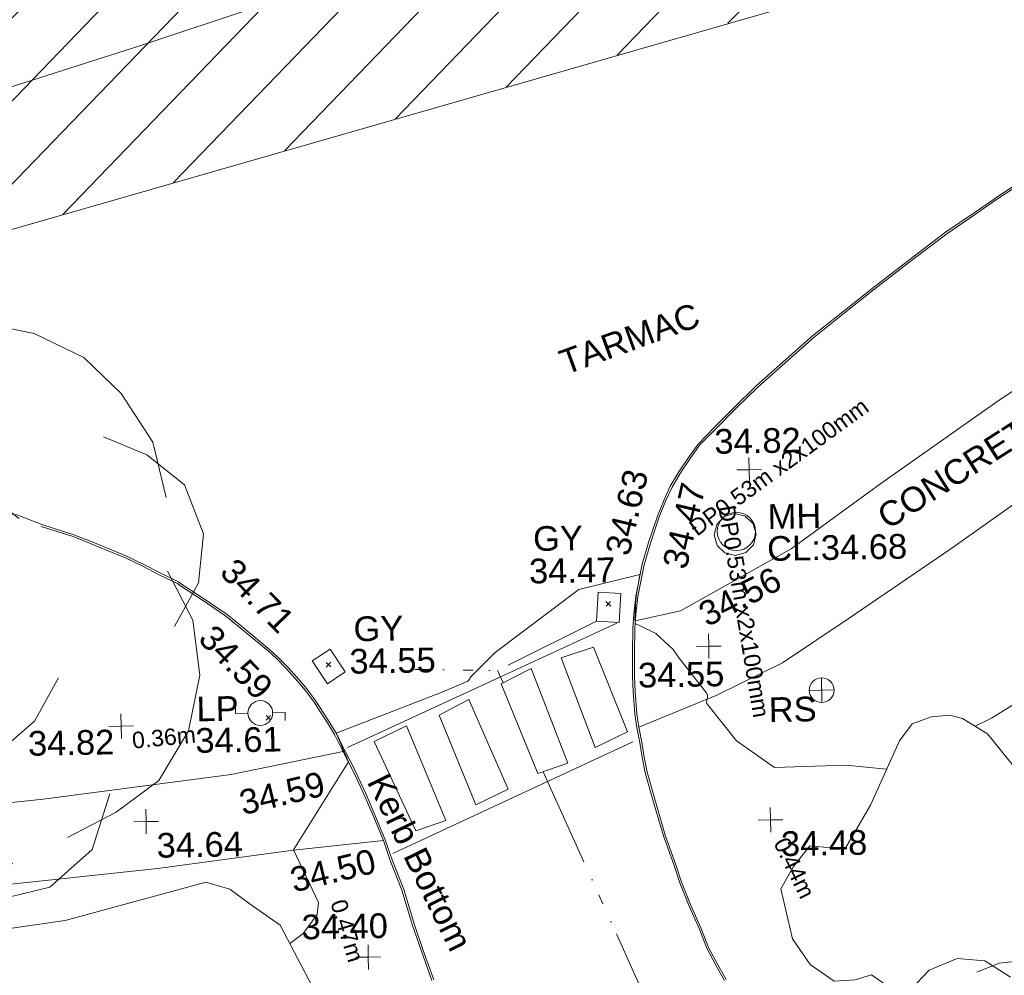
# Model space of a CAD drawing. Header units: millimetres. Extents: x -290717 to 520720, y -103372 to 287762.
# Tile 367 of 375: x 381762 to 396715, y 224394 to 238906. Entities that reach past the tile are written whole.
import ezdxf

# ---------------------------------------------------------------- set-up
doc = ezdxf.new("R2010")
doc.units = ezdxf.units.MM
for name, pattern in [('IMPORT-HIDDEN2 _3_', [4762.5, 3175, -1587.5]), ('IMPORT-UG_DRAINAGE_SURFACE_QLB4 _2_', [2700, 1500, -300.0000000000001, 0, -250, 150, -300.0000000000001, 0, -200]), ('IMPORT-UG_ELEC_QLB2 _2_', [2500, 1500, -300.0000000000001, 0, -50, 150, -300.0000000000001, 0, -200]), ('IMPORT-UG_ELEC_STREET LIGHTING_QLB2 _2_', [2700, 1500, -300.0000000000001, 0, -250, 150, -300.0000000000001, 0, -200])]:
    doc.linetypes.add(name, pattern=pattern)
for name, color, linetype, lineweight, true_color in [('00_TOPO_FENCE', 7, 'Continuous', 9, 0x3f7f4f), ('00_TOPO_FOOTPATH', 7, 'Continuous', 9, 0xa50000), ('00_TOPO_FURN_LAMP_POST', 7, 'Continuous', 9, 0x666666), ('00_TOPO_FURN_SIGN', 7, 'Continuous', 9, 0x666666), ('00_TOPO_KERB_BOTTOM', 1, 'Continuous', 9, 0xff0000), ('00_TOPO_KERB_TOP', 7, 'Continuous', 9, 0xa500a5), ('00_TOPO_LEVEL_SPOT', 7, 'Continuous', 9, 0x666666), ('00_TOPO_ROAD_MARKING_WHITE_CONTINUOUS', 7, 'Continuous', 9, 0x999999), ('00_TOPO_SERV_GULLY', 7, 'Continuous', 9, 0x5252a5), ('00_TOPO_SERV_MH', 7, 'Continuous', 9, 0x666666), ('00_TOPO_TREE', 7, 'Continuous', 9, 0x666666), ('00_TOPO_VEGETATION', 7, 'Continuous', 9, 0x52a552), ('00_UAV_VEGETATION', 7, 'Continuous', 9, 0x52a552), ('01_DTM_CONTOUR_MNR', 7, 'Continuous', 9, 0xa5a552), ('12333-PUM-2D-U-0001-C01 - Rev2_REVIT IMPORT_dwg', 7, 'Continuous', 9, 0x767676), ('PUM-CHAMBER EXTENTS', 6, 'IMPORT-HIDDEN2 _3_', 9, 0xff00ff), ('PUM-ELECTRIC-MH', 1, 'Continuous', 9, 0xff0000), ('PUM-ELECTRIC-QLB2', 1, 'IMPORT-UG_ELEC_QLB2 _2_', 9, 0xff0000), ('PUM-SURFACE-QLB4', 4, 'IMPORT-UG_DRAINAGE_SURFACE_QLB4 _2_', 9, 0x00ffff), ('PUM-UNABLE TO SURVEY', 190, 'Continuous', 9, 0x7f00ff)]:
    doc.layers.add(name, color=color, linetype=linetype, lineweight=lineweight, true_color=true_color)
for name, color, linetype, lineweight in [('00_TOPO_PEDASTRIAN', 7, 'Continuous', 9), ('00_TOPO_ROAD_EDGE', 7, 'Continuous', 9), ('00_TOPO_SURVEY_TEXT', 7, 'Continuous', 9), ('GEN-TEXT', 7, 'Continuous', 9)]:
    doc.layers.add(name, color=color, linetype=linetype, lineweight=lineweight)
doc.styles.add('Arial_1', font='arial.ttf', dxfattribs={"height": 250})
doc.styles.add('Swis721 Lt BT_2', font='swissl.ttf', dxfattribs={"height": 375})

# ---------------------------------------------------------------- blocks, each defined once
blk = doc.blocks.new('12333-PUM-2D-U-0001-C01 - Rev2_REVIT IMPORT_dwg_CONIFEROUS_TREE_2-2077542-Site Location Plan Existing')
at = {"layer": '00_TOPO_TREE', "color": 254, "true_color": 0xcccccc, "flags": 128}
for points in [[(534282922.633506, 725781177.8180636), (534283202.9121973, 725782112.0803677), (534283856.8958099, 725782766.0639803), (534284791.1581139, 725783139.7689018), (534285725.4204177, 725783046.3426714), (534286566.2564913, 725782485.7852892)], [(534285445.1417267, 725782672.6377499), (534286192.5515697, 725782952.9164411), (534287126.8138737, 725783046.3426714), (534287967.6499473, 725782859.4902108), (534288715.0597903, 725782485.7852892), (534289275.6171726, 725781925.2279067), (534289742.7483246, 725781177.8180636), (534289929.6007854, 725780336.9819901)], [(534282081.7974325, 725777347.3426176), (534281614.6662806, 725778188.178691), (534281427.8138196, 725779122.440995), (534281614.6662806, 725780150.1295294), (534282175.2236629, 725780990.9656028), (534282922.633506, 725781551.5229851), (534283856.8958099, 725781831.8016764)], [(534288995.3384815, 725781271.244294), (534289649.3220943, 725780990.9656028), (534290209.8794766, 725780523.8344511), (534290490.1581677, 725779776.4246078), (534290396.7319373, 725779029.0147647), (534290023.0270159, 725778375.0311518)], [(534286379.4040306, 725780804.1131421), (534287126.8138737, 725780523.8344511), (534287687.371256, 725780056.7032989)], [(534289929.6007854, 725779215.8672254), (534290303.305707, 725778468.4573824), (534290396.7319373, 725777627.6213087), (534290209.8794766, 725776786.785235), (534289742.7483246, 725776039.3753921), (534289088.7647119, 725775572.2442402), (534288341.3548686, 725775198.5393184)], [(534284791.1581139, 725777253.9163872), (534284230.6007316, 725778001.3262304), (534284137.174501, 725778842.1623038)], [(534283950.3220403, 725775291.965549), (534283016.0597364, 725775385.3917794), (534282268.6498933, 725775852.5229313), (534281801.5187413, 725776599.9327744), (534281708.092511, 725777440.768848), (534281988.3712021, 725778281.6049215)], [(534288247.9286383, 725777627.6213087), (534287874.2237169, 725776973.6376961), (534287313.6663345, 725776506.506544)], [(534288995.3384815, 725775852.5229313), (534288715.0597903, 725775011.6868577), (534288061.0761777, 725774451.1294755), (534287220.240104, 725774264.2770147), (534286379.4040306, 725774637.9819361)], [(534287500.5187952, 725774824.8343971), (534286939.9614129, 725774357.703245), (534286192.5515697, 725774077.4245538), (534285445.1417267, 725773983.9983233), (534284697.7318836, 725774077.4245538), (534283950.3220403, 725774451.1294755), (534283389.764658, 725774918.2606273), (534283016.0597364, 725775572.2442402)]]:
    blk.add_lwpolyline(points, dxfattribs=at)
at = {"layer": '00_TOPO_TREE', "color": 254, "true_color": 0xcccccc}
blk.add_circle((534286005.699109, 725778655.3098431), 288.2101057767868, dxfattribs=at)
blk = doc.blocks.new('12333-PUM-2D-U-0001-C01 - Rev2_REVIT IMPORT_dwg_CONIFEROUS_TREE_2-2077565-Site Location Plan Existing')
at = {"layer": '00_TOPO_TREE', "color": 254, "true_color": 0xcccccc, "flags": 128}
for points in [[(534300967.6832744, 725772235.618921), (534301095.0001348, 725772660.0084562), (534301392.0728095, 725772957.0811309), (534301816.4623446, 725773126.8369448), (534302240.8518797, 725773084.3979913), (534302622.8024614, 725772829.7642703)], [(534302113.5350193, 725772914.6421773), (534302453.0466473, 725773041.9590378), (534302877.4361825, 725773084.3979913), (534303259.3867642, 725772999.5200845), (534303598.8983923, 725772829.7642703), (534303853.5321134, 725772575.1305492), (534304065.7268809, 725772235.618921), (534304150.604788, 725771853.6683394)], [(534300585.7326927, 725770495.6218269), (534300373.5379251, 725770877.5724086), (534300288.660018, 725771301.9619437), (534300373.5379251, 725771768.7904325), (534300628.1716462, 725772150.741014), (534300967.6832744, 725772405.3747351), (534301392.0728095, 725772532.6915956)], [(534303726.2152529, 725772278.0578746), (534304023.2879276, 725772150.741014), (534304277.9216486, 725771938.5462465), (534304405.2385091, 725771599.0346183), (534304362.7995555, 725771259.5229902), (534304193.0437415, 725770962.4503155)], [(534302537.9245544, 725772065.863107), (534302877.4361825, 725771938.5462465), (534303132.0699036, 725771726.3514789)], [(534304150.604788, 725771344.4008973), (534304320.360602, 725771004.8892692), (534304362.7995555, 725770622.9386874), (534304277.9216486, 725770240.9881058), (534304065.7268809, 725769901.4764777), (534303768.6542064, 725769689.2817101), (534303429.1425782, 725769519.525896)], [(534301816.4623446, 725770453.1828732), (534301561.8286235, 725770792.6945015), (534301519.3896699, 725771174.6450831)], [(534301434.511763, 725769561.9648495), (534301010.1222277, 725769604.403803), (534300670.6105998, 725769816.5985706), (534300458.415832, 725770156.1101987), (534300415.9768786, 725770538.0607804), (534300543.2937391, 725770920.0113621)], [(534303386.7036247, 725770622.9386874), (534303216.9478108, 725770325.8660129), (534302962.3140896, 725770113.6712452)], [(534303726.2152529, 725769816.5985706), (534303598.8983923, 725769434.6479889), (534303301.8257177, 725769180.0142678), (534302919.875136, 725769095.1363609), (534302537.9245544, 725769264.892175)], [(534303047.1919966, 725769349.770082), (534302792.5582755, 725769137.5753144), (534302453.0466473, 725769010.2584538), (534302113.5350193, 725768967.8195002), (534301774.0233911, 725769010.2584538), (534301434.511763, 725769180.0142678), (534301179.8780419, 725769392.2090355), (534301010.1222277, 725769689.2817101)]]:
    blk.add_lwpolyline(points, dxfattribs=at)
at = {"layer": '00_TOPO_TREE', "color": 254, "true_color": 0xcccccc}
blk.add_circle((534302368.1687403, 725771089.7671762), 130.919713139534, dxfattribs=at)
blk = doc.blocks.new('12333-PUM-2D-U-0001-C01 - Rev2_REVIT IMPORT_dwg_MSL_Lamp_Post_SYM-2077199-Site Location Plan Existing')
at = {"layer": '00_TOPO_FURN_LAMP_POST', "color": 254, "true_color": 0xcccccc, "flags": 128}
for points in [[(-500.1060478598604, 0), (-1000.212095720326, 0), (-1000.212095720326, 316.7338303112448)], [(500.1060478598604, 0), (1000.21209571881, 0), (1000.21209571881, -316.7338303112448)]]:
    blk.add_lwpolyline(points, dxfattribs=at)
at = {"layer": '00_TOPO_FURN_LAMP_POST', "color": 254, "true_color": 0xcccccc}
blk.add_circle((0, 0), 500.1060478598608, dxfattribs=at)
blk = doc.blocks.new('12333-PUM-2D-U-0001-C01 - Rev2_REVIT IMPORT_dwg_MSL_RoadSign_SYM-2077193-Site Location Plan Existing')
at = {"layer": '00_TOPO_FURN_SIGN', "color": 254, "true_color": 0xcccccc}
for p, q in [((-0.2287617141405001, -500.0000000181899), (-0.2287617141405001, 499.9999999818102)), ((-500.2287617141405, 0), (499.7712382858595, 0))]:
    blk.add_line(p, q, dxfattribs=at)
blk.add_circle((-0.2287617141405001, 0), 500.0000000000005, dxfattribs=at)
blk = doc.blocks.new('12333-PUM-2D-U-0001-C01 - Rev2_REVIT IMPORT_dwg_MM-2077200-Site Location Plan Existing')
at = {"layer": '00_TOPO_LEVEL_SPOT', "color": 254, "true_color": 0xcccccc, "flags": 128}
for points in [[(500.0000000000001, 0), (0, 0), (0, 500.0000000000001)], [(0, -500.0000000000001), (0, 0), (-500.0000000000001, 0)]]:
    blk.add_lwpolyline(points, dxfattribs=at)
blk = doc.blocks.new('12333-PUM-2D-U-0001-C01 - Rev2_REVIT IMPORT_dwg_MGS62954_T2_Galway_ITM_3d_Rev1-2077680-Site Location Plan Existing')
at = {"layer": '00_TOPO_FENCE', "color": 254, "true_color": 0xcccccc, "flags": 128}
blk.add_lwpolyline([(534266101.5531028, 725779715.6278694), (534268210.3965186, 725780397.2926203), (534271122.7142047, 725781339.5459033), (534273788.3399823, 725782165.578988), (534276798.8207607, 725783169.6572479), (534279514.0080751, 725784024.3359522), (534283074.164738, 725785174.5487269), (534286393.9137111, 725786227.1373384), (534289679.3449411, 725787210.3340458), (534293186.4064785, 725788311.2035806), (534294816.219094, 725788807.2742302), (534295495.1616126, 725789034.2959155), (534295830.8497308, 725789291.8642383), (534297217.8645351, 725790329.9378955), (534297832.2971241, 725791200.6617758), (534298876.846711, 725792709.6810789), (534299908.2229397, 725794197.8288555), (534300279.2705071, 725794700.0248502), (534301684.4236245, 725794963.8720913)], dxfattribs=at)
at = {"layer": '00_TOPO_FOOTPATH', "color": 254, "true_color": 0xcccccc, "flags": 128}
for points in [[(534297021.4795489, 725778339.8722007), (534297709.2764523, 725778480.8292096), (534299408.6306074, 725779393.0165879), (534300786.2578375, 725780360.7619811), (534302555.8441363, 725781558.5391822), (534303743.480469, 725782327.5348842), (534304553.6840102, 725782758.8485062), (534305448.478016, 725783115.2796993), (534306434.6692665, 725783526.0558968), (534307047.3185874, 725783725.943801), (534307835.0779874, 725783939.4647243), (534309255.269967, 725784240.7836926), (534310719.8268248, 725784520.6359346), (534312607.9868292, 725784948.7293061), (534314685.9958068, 725785556.5431223), (534317077.3572308, 725786170.451579), (534319134.97882, 725786684.730197), (534321061.416306, 725787216.9727131), (534323709.7154531, 725787870.974111), (534324419.4769755, 725788029.389533)], [(534324713.9773019, 725786748.4699049), (534323032.4899903, 725786329.633438), (534321534.8611599, 725785914.3324127), (534318981.00328, 725785270.5769163), (534316517.0236308, 725784614.9884186), (534313934.4676801, 725783975.9041574), (534310717.2964349, 725783197.7001816), (534309286.0157655, 725782850.1073678), (534308079.1636835, 725782486.5123072), (534307231.900962, 725782242.6441728), (534306385.9554071, 725781988.6289465), (534305592.7961867, 725781626.2916082), (534304142.9199177, 725780917.0807146), (534303504.066424, 725780489.3064806), (534301830.5255247, 725779349.408021), (534300252.3798042, 725778312.1452705), (534299245.5591296, 725777660.4133352), (534298241.7318382, 725777187.776227), (534297044.4853117, 725776723.7435865)], [(534264897.1329138, 725771649.674468), (534267817.2059668, 725772406.1338878), (534270467.5604428, 725773008.341841), (534274352.3472974, 725773842.2475578), (534278107.1657357, 725774903.512391), (534279086.8672294, 725775157.3668052), (534279745.355538, 725775205.4472164), (534282055.142529, 725775382.1677945), (534284594.9692725, 725775488.5218084), (534287985.1598628, 725775787.0357575), (534290846.1384773, 725776113.0703427), (534292549.3524148, 725776429.684129)], [(534263121.5629988, 725769993.3321227), (534266324.103965, 725770760.071322), (534271063.1937295, 725771843.0026803), (534274606.5304455, 725772781.1096269), (534277974.8804097, 725773543.1541663), (534278943.5975604, 725773745.1135523), (534280058.3772041, 725773878.0626565), (534281612.0411852, 725774004.0199075), (534283553.6966905, 725774197.7020274), (534286191.7611834, 725774389.6866922), (534289700.719066, 725774702.5968769), (534291770.2998102, 725774946.1746608), (534293137.7146834, 725775068.3296652)]]:
    blk.add_lwpolyline(points, dxfattribs=at)
at = {"layer": '00_TOPO_KERB_BOTTOM', "color": 254, "true_color": 0xcccccc, "flags": 128}
for points in [[(534302854.5445356, 725784821.1458694), (534302584.6969466, 725784651.9412897), (534302276.0723679, 725784445.1903689), (534301836.7379782, 725784155.6379962), (534301309.9282166, 725783771.4272078), (534300707.9869031, 725783324.4649413), (534300252.8607474, 725782976.9455668), (534299789.4381221, 725782619.3216044), (534299336.3879712, 725782232.445044), (534298915.1961431, 725781869.0682163), (534298580.8297324, 725781553.8779974), (534298279.2842728, 725781265.7444272), (534298021.7716169, 725781005.5881348), (534297861.0432035, 725780790.436466), (534297719.9715135, 725780589.4261355), (534297588.5752178, 725780373.0567956), (534297490.6562591, 725780170.7604387), (534297384.5594986, 725779921.7123891), (534297242.2256144, 725779525.3859321), (534297141.5186716, 725779195.9160328), (534297034.7620432, 725778714.1927086), (534297000.5426816, 725778442.1525172), (534296981.5110915, 725778221.5927817), (534296970.7558601, 725777854.9494936), (534296962.4615051, 725777495.2378626), (534296970.8900285, 725777260.5253463), (534296989.0856726, 725776924.1471707), (534297015.1620123, 725776719.2799301), (534297060.9047623, 725776461.3515358), (534297088.1641901, 725776261.0800632), (534297132.310019, 725776028.7389945), (534297258.3419873, 725775546.1479069), (534297389.8744215, 725775065.5087793), (534297545.1477855, 725774612.1911573), (534297626.3529316, 725774346.5049801), (534297752.1995519, 725774017.3516272), (534297907.409381, 725773649.7737293), (534298018.4574926, 725773347.2817154), (534298157.7683917, 725773077.1463192), (534298281.3470544, 725772854.9362391)], [(534293865.8120781, 725772942.6152598), (534293715.0945777, 725773388.8118621), (534293588.4032181, 725773782.5233867), (534293432.9772219, 725774322.166635), (534293266.3730454, 725774776.1651458), (534293166.3324981, 725775078.6461967), (534293001.9415247, 725775499.26694), (534292882.9798974, 725775789.353698), (534292689.7004274, 725776223.3186846), (534292542.0321344, 725776514.1438165), (534292452.5660151, 725776708.2509226), (534292347.5436602, 725776886.346222), (534292266.2923154, 725777011.8825936), (534292147.2401658, 725777203.7181062), (534292015.0225154, 725777391.9797298), (534291906.7244921, 725777525.7164156), (534291736.4899219, 725777723.9461073), (534291585.1963807, 725777883.3278558), (534291463.2556835, 725777995.7385089), (534291186.2609544, 725778235.6454526), (534290931.8491945, 725778455.0158424), (534290824.7969601, 725778544.2814478), (534290455.5734007, 725778803.2313328), (534290141.6792575, 725779018.1637195), (534290094.3190911, 725779050.8033423), (534289826.9828402, 725779186.7396792), (534289572.2960362, 725779324.601198), (534289300.9099448, 725779460.6854376), (534289059.341287, 725779564.6596781), (534288793.6093824, 725779680.3899648), (534288518.5568544, 725779795.1195633), (534288035.4546387, 725779957.1277434)]]:
    blk.add_lwpolyline(points, dxfattribs=at)
at = {"layer": '00_TOPO_KERB_TOP', "color": 254, "true_color": 0xcccccc, "flags": 128}
for points in [[(534302870.3303995, 725784797.6825734), (534302601.7675114, 725784629.2835494), (534302293.4981588, 725784422.7705988), (534301854.7921901, 725784133.6323997), (534301328.8358337, 725783750.0440136), (534300727.2276863, 725783303.3291342), (534300272.3795215, 725782956.0220244), (534299809.7732248, 725782599.028024), (534299357.5064517, 725782212.8204194), (534298937.0162016, 725781850.0488672), (534298603.4923944, 725781535.652928), (534298306.5088221, 725781241.1024866), (534298044.4775529, 725780986.436914), (534297885.0618632, 725780773.0424622), (534297744.8067914, 725780573.1957152), (534297614.6513568, 725780358.8696928), (534297517.6568078, 725780158.4831263), (534297412.1761826, 725779910.8813726), (534297270.3740149, 725779516.0354718), (534297170.2163818, 725779188.3626778), (534297064.0102878, 725778709.1235579), (534297030.0353348, 725778439.0263873), (534297011.1258805, 725778219.8821036), (534297000.3980525, 725777854.1729846), (534296992.1259938, 725777495.4283158), (534297000.5134891, 725777261.8583336), (534297018.6364662, 725776926.8235313), (534297044.4853117, 725776723.7435865), (534297090.2055841, 725776465.9419357), (534297117.4405147, 725776265.8504398), (534297161.2536659, 725776035.2602661), (534297286.9882491, 725775553.807901), (534297418.2288538, 725775074.235162), (534297573.3603841, 725774621.3316205), (534297654.4129556, 725774356.1446353), (534297779.7145171, 725774028.4168905), (534297935.0013655, 725773660.6565906), (534298045.6573473, 725773359.2327279), (534298183.9090496, 725773091.1512016), (534298307.6195176, 725772868.704119)], [(534293837.1067438, 725772932.5719397), (534293686.2137924, 725773379.287962), (534293559.3113258, 725773773.6555318), (534293404.055413, 725774312.7082459), (534293237.6555758, 725774766.1499299), (534293137.7146834, 725775068.3296652), (534292973.7099209, 725775487.9622259), (534292855.0161671, 725775777.395777), (534292725.5804354, 725776068.0142039), (534292514.6561971, 725776500.8906174), (534292425.5914133, 725776694.1269794), (534292321.6706432, 725776870.3542284), (534292240.606186, 725776995.6018515), (534292121.8575843, 725777186.9482402), (534291990.7348578, 725777373.6508273), (534291883.3680801, 725777506.2375227), (534291713.9131449, 725777703.5593679), (534291563.8392385, 725777861.6562794), (534291442.9905854, 725777973.0602354), (534291166.3772724, 725778212.6368321), (534290912.1811633, 725778431.8212734), (534290806.2966834, 725778520.1131458), (534290438.2518622, 725778778.2363389), (534290124.4605424, 725778993.0983193), (534290078.7302793, 725779024.6146474), (534289812.8507936, 725779159.8102418), (534289558.2390469, 725779297.6311324), (534289288.072287, 725779433.1039485), (534289047.2588275, 725779536.7531419), (534288781.684034, 725779652.4150045), (534288507.8553283, 725779766.6341236), (534288025.7859077, 725779928.2959563)]]:
    blk.add_lwpolyline(points, dxfattribs=at)
at = {"layer": '00_TOPO_PEDASTRIAN', "color": 254, "true_color": 0xcccccc}
for p, q in [((534295883.4000001, 725777796.6), (534296378.7000001, 725777949)), ((534296874.0000001, 725776653.6), (534296378.7000001, 725777949)), ((534295883.4000001, 725777796.6), (534296378.7, 725776425.0000001)), ((534294969.0000001, 725777415.6000001), (534295426.2, 725777644.2000002)), ((534295426.2, 725777644.2000002), (534295959.6, 725776196.4)), ((534295502.4, 725776044), (534294969.0000001, 725777415.6000001)), ((534294016.5, 725776958.4), (534294473.7000001, 725777187)), ((534295045.2000001, 725775815.4), (534294473.7000001, 725777187)), ((534294016.5, 725776958.4), (534294549.9000001, 725775586.8000001)), ((534293521.2000001, 725776806), (534293025.9000001, 725776577.4)), ((534293521.2000001, 725776806), (534294092.7, 725775358.2000002)), ((534296378.7, 725776425.0000001), (534296874.0000001, 725776653.6)), ((534293635.5, 725775205.8000001), (534293025.9000001, 725776577.4)), ((534295502.4, 725776044), (534295959.6, 725776196.4)), ((534294549.9000001, 725775586.8000001), (534295045.2000001, 725775815.4)), ((534294092.7, 725775358.2000002), (534293635.5, 725775205.8000001))]:
    blk.add_line(p, q, dxfattribs=at)
at = {"layer": '00_TOPO_ROAD_EDGE', "color": 254, "true_color": 0xcccccc, "flags": 128}
blk.add_lwpolyline([(534265558.8426977, 725773283.1146075), (534266930.3170608, 725773697.0425295), (534269372.9940545, 725774517.0272152), (534271765.9570447, 725775254.7674221), (534274841.759674, 725776220.2485496), (534277741.5268162, 725777143.4969516), (534280226.3856249, 725778030.0055118), (534282909.6512927, 725778968.3184937), (534285496.253638, 725779791.2554157), (534286523.4651614, 725780088.3923227), (534287117.5417449, 725780178.6357782), (534287658.9646832, 725780114.4952925), (534288035.4546387, 725779957.1277434)], dxfattribs=at)
at = {"layer": '00_TOPO_ROAD_MARKING_WHITE_CONTINUOUS', "color": 254, "true_color": 0xcccccc}
blk.add_line((534293280.0000001, 725774870), (534296950.0000001, 725776500), dxfattribs=at)
at = {"layer": '00_TOPO_ROAD_MARKING_WHITE_CONTINUOUS', "color": 254, "true_color": 0xcccccc, "flags": 128}
blk.add_lwpolyline([(534292620.0000001, 725776490.0000002), (534294950, 725777520.0000001), (534296740.0000002, 725778310.0000004)], dxfattribs=at)
at = {"layer": '00_TOPO_SERV_GULLY', "color": 254, "true_color": 0xcccccc, "flags": 128}
for points in [[(534296465.1513388, 725778783.4636489), (534296431.272159, 725778344.9512265), (534296773.9660779, 725778318.474921), (534296807.8452576, 725778756.9873433)], [(534292379.2087747, 725777990.6637218), (534292604.2447799, 725777638.9788772), (534292329.7556254, 725777463.3388298), (534292104.7196202, 725777815.0236744)]]:
    blk.add_lwpolyline(points, close=True, dxfattribs=at)
at = {"layer": '00_TOPO_SERV_MH', "color": 254, "true_color": 0xcccccc}
blk.add_circle((534298579.5144647, 725779668.8569863), 290.5501130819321, dxfattribs=at)
at = {"layer": '00_TOPO_VEGETATION', "color": 254, "true_color": 0xcccccc, "flags": 128}
for points in [[(534303588.8454209, 725769062.4690844), (534302132.1783408, 725770604.9992353), (534301018.4203289, 725772321.0197883), (534300780.3578147, 725772708.144789), (534300513.6962067, 725772902.5427778), (534300266.3872811, 725772827.9572277), (534299946.8025099, 725772814.9872029), (534299584.2660108, 725773075.6117607), (534299324.8712946, 725773468.4661694), (534299157.9603158, 725774228.5810939), (534299355.7081239, 725774565.0941967), (534299612.608409, 725774876.9942682), (534300142.8727223, 725774816.4808673)], [(534297487.8549675, 725760106.7636003), (534297804.6353824, 725761442.2167597), (534297910.7562999, 725762428.7291965), (534297658.0713825, 725763309.6833917), (534296528.4362803, 725765056.1078361), (534295394.5968618, 725767094.5456265), (534294396.4093101, 725768536.4746294), (534293085.9787994, 725770574.5606006), (534292078.0238906, 725772761.9743853), (534291547.8933019, 725773810.9074719), (534291098.9974094, 725774141.006477), (534290791.1764703, 725774371.1532617), (534290430.8433282, 725774484.5843245), (534288287.0958166, 725773937.6969005), (534285749.2630807, 725773621.7273227), (534283114.7967036, 725773553.2212757), (534280308.9492201, 725773615.5453587), (534279059.6001207, 725773227.1092721), (534276563.5615096, 725772312.0269701), (534272130.9977509, 725770800.9503778), (534271205.0926743, 725770121.1217312), (534269441.8655874, 725769464.626657), (534266077.8136277, 725769259.8477957), (534263395.1662715, 725769026.5524324)]]:
    blk.add_lwpolyline(points, dxfattribs=at)
at = {"layer": '00_UAV_VEGETATION', "color": 254, "true_color": 0xcccccc, "flags": 128}
blk.add_lwpolyline([(534300142.8727223, 725774816.4808673), (534300541.7425001, 725775475.5185001), (534300998.7425, 725776445.5185), (534301195.7425001, 725776700.5185001), (534301487.7425001, 725776804.5185001), (534301769.7425001, 725776823.5185), (534301965.7425001, 725776767.5185001), (534302337.7425001, 725776529.5185), (534303798.7425001, 725774658.5185), (534306558.7425001, 725771835.5185), (534309606.7425, 725768981.5185001), (534309921.7425001, 725768662.5185001), (534310447.7425, 725768429.5185001), (534310960.7425001, 725768222.5185), (534311780.7425, 725768090.5185001), (534315027.7425001, 725767936.5185001), (534318651.7425, 725767619.5185), (534319423.7425001, 725767511.5185), (534320102.7425001, 725767259.5185), (534320512.7425001, 725766977.5185), (534320855.7425001, 725766705.5185), (534321348.7425001, 725766145.5185001), (534322300.7046454, 725764775.1595159)], dxfattribs=at)
at = {"layer": '01_DTM_CONTOUR_MNR', "color": 254, "true_color": 0xcccccc, "flags": 128}
for points in [[(534303247.5890662, 725777269.6654464), (534302402.4667083, 725776767.1617396), (534302153.9763406, 725776647.0893226)], [(534300798.3565416, 725776020.1916299), (534300177.5079212, 725776092.5835133), (534299096.6737692, 725776073.4068283), (534298525.7363838, 725776490.3121886), (534298101.3566455, 725777042.3705021), (534298087.2928178, 725777064.5619575), (534298080.1968427, 725777089.9493277), (534298090.0000001, 725777130.0000001), (534298099.2874396, 725777160.0120776), (534298095.6075982, 725777198.1511841), (534298079.5396706, 725777229.7941617), (534297679.5448327, 725777760.0914719), (534297588.3021552, 725777891.6497103), (534297329.3476028, 725778142.238014), (534297105.4957678, 725778255.4698566), (534297016.4682539, 725778297.6190476), (534297016.6666666, 725778330.0000001), (534297014.5588237, 725778367.2058824), (534297019.0217392, 725778440.0000002), (534297030.0000001, 725778588.5), (534297042.0833335, 725778710.0000001), (534297100, 725779040.0000001), (534297063.8522695, 725779030.5712993), (534296171.088644, 725778829.6549617), (534294883.2021355, 725777892.5265532), (534294497.9470372, 725777521.4870166), (534294494.455222, 725777499.7881156), (534294463.6842107, 725777464.4210527), (534294285.9608541, 725777393.6343416), (534294056.5626186, 725777303.51325), (534292450.0000001, 725776710.0000001), (534292515.5263158, 725776550.047847), (534292531.7500001, 725776507.2499999), (534292543.4751773, 725776482.1985818), (534292596.374269, 725776360.4385965), (534292627.3243369, 725776275.3513263), (534291770.0000001, 725774950.0000002), (534292136.8373001, 725774143.3513658), (534292114.7067903, 725773962.623457), (534291895.6634651, 725773677.4523555), (534291690.0000002, 725773530)]]:
    blk.add_lwpolyline(points, dxfattribs=at)
for name in ['12333-PUM-2D-U-0001-C01 - Rev2_REVIT IMPORT_dwg_CONIFEROUS_TREE_2-2077542-Site Location Plan Existing', '12333-PUM-2D-U-0001-C01 - Rev2_REVIT IMPORT_dwg_CONIFEROUS_TREE_2-2077565-Site Location Plan Existing']:
    blk.add_blockref(name, (0, 0))
at = {"xscale": 0.375, "yscale": 0.375, "zscale": 0.375}
for name, p in [('12333-PUM-2D-U-0001-C01 - Rev2_REVIT IMPORT_dwg_MM-2077200-Site Location Plan Existing', (534298789.5084559, 725780602.2872293)), ('12333-PUM-2D-U-0001-C01 - Rev2_REVIT IMPORT_dwg_MM-2077200-Site Location Plan Existing', (534298128.8200873, 725777933.1056261)), ('12333-PUM-2D-U-0001-C01 - Rev2_REVIT IMPORT_dwg_MSL_RoadSign_SYM-2077193-Site Location Plan Existing', (534299832.5209783, 725777236.052796)), ('12333-PUM-2D-U-0001-C01 - Rev2_REVIT IMPORT_dwg_MSL_Lamp_Post_SYM-2077199-Site Location Plan Existing', (534291302.7309738, 725777038.5742058)), ('12333-PUM-2D-U-0001-C01 - Rev2_REVIT IMPORT_dwg_MM-2077200-Site Location Plan Existing', (534289187.2206704, 725776876.1051391)), ('12333-PUM-2D-U-0001-C01 - Rev2_REVIT IMPORT_dwg_MM-2077200-Site Location Plan Existing', (534289540.0000001, 725775420.0000001)), ('12333-PUM-2D-U-0001-C01 - Rev2_REVIT IMPORT_dwg_MM-2077200-Site Location Plan Existing', (534299020.604207, 725775279.4323169)), ('12333-PUM-2D-U-0001-C01 - Rev2_REVIT IMPORT_dwg_MM-2077200-Site Location Plan Existing', (534292877.0963997, 725773303.9996628))]:
    blk.add_blockref(name, p, dxfattribs=at)
at = {"layer": '00_TOPO_FOOTPATH', "color": 251, "true_color": 0x666666, "char_height": 375, "width": 1495.902363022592, "attachment_point": 1, "line_spacing_factor": 1.005061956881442, "style": 'Swis721 Lt BT_2'}
for s, insert, rotation in [('34.56', (534297944.1949793, 725778556.2777275), 26.3235003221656), ('34.59', (534290930.3638511, 725775856.6598215), 12.58736277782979), ('34.50', (534291682.4398697, 725774669.1892619), 12.58736277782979)]:
    blk.add_mtext(s, dxfattribs=dict(at, insert=insert, rotation=rotation))
at = {"layer": '00_TOPO_FURN_LAMP_POST', "char_height": 375, "attachment_point": 1, "line_spacing_factor": 1.005061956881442, "style": 'Swis721 Lt BT_2'}
for s, insert, width in [('LP', (534290334.386158, 725777303.4171194), 707.5855621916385), ('34.61', (534290309.614966, 725776824.9617398), 1495.902363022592)]:
    blk.add_mtext(s, dxfattribs=dict(at, insert=insert, width=width))
at = {"layer": '00_TOPO_FURN_SIGN', "insert": (534299023.5011423, 725777141.233763), "char_height": 375, "width": 783.5679044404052, "attachment_point": 1, "line_spacing_factor": 1.005061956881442, "style": 'Swis721 Lt BT_2'}
blk.add_mtext('RS', dxfattribs=at)
at = {"layer": '00_TOPO_KERB_BOTTOM', "color": 251, "true_color": 0x666666, "char_height": 375, "attachment_point": 1, "line_spacing_factor": 1.005061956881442, "style": 'Swis721 Lt BT_2'}
for s, insert, width, rotation in [('34.47', (534297445.6389831, 725779179.4391686), 1495.902363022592, 76.01821984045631), ('34.59', (534290634.1776655, 725778421.8524265), 1495.902363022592, 313.25541004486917), ('Kerb Bottom', (534293235.8881689, 725776127.490383), 3414.456504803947, 295.15549389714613)]:
    blk.add_mtext(s, dxfattribs=dict(at, insert=insert, width=width, rotation=rotation))
at = {"layer": '00_TOPO_KERB_TOP', "color": 251, "true_color": 0x666666, "char_height": 375, "width": 1495.902363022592, "attachment_point": 1, "line_spacing_factor": 1.005061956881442, "style": 'Swis721 Lt BT_2'}
for s, insert, rotation in [('34.63', (534296579.5789576, 725779397.8919727), 76.01821984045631), ('34.71', (534290979.4962299, 725779427.2510263), 313.25541004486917)]:
    blk.add_mtext(s, dxfattribs=dict(at, insert=insert, rotation=rotation))
at = {"layer": '00_TOPO_LEVEL_SPOT', "char_height": 375, "width": 1495.902363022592, "attachment_point": 1, "line_spacing_factor": 1.005061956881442, "style": 'Swis721 Lt BT_2'}
for s, insert in [('34.82', (534298269.6831002, 725781228.0650605)), ('34.55', (534297047.7610598, 725777698.5965014)), ('34.82', (534287767.0859129, 725776825.3828357)), ('34.64', (534289692.8269378, 725775243.0039227)), ('34.48', (534299173.4269378, 725775102.4039226)), ('34.40', (534291873.2269918, 725773964.880304))]:
    blk.add_mtext(s, dxfattribs=dict(at, insert=insert))
at = {"layer": '00_TOPO_SERV_GULLY', "color": 251, "true_color": 0x666666, "char_height": 375, "attachment_point": 1, "line_spacing_factor": 1.005061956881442, "style": 'Swis721 Lt BT_2'}
for s, insert, width in [('GY', (534295490.8236805, 725779800.3405674), 821.5590755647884), ('34.47', (534295420.517086, 725779308.5226744), 1495.902363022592), ('GY', (534292739.5265369, 725778477.7475009), 821.5590755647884), ('34.55', (534292669.2199423, 725777985.929608), 1495.902363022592)]:
    blk.add_mtext(s, dxfattribs=dict(at, insert=insert, width=width))
at = {"layer": '00_TOPO_SERV_MH', "char_height": 375, "attachment_point": 1, "line_spacing_factor": 1.005061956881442, "style": 'Swis721 Lt BT_2'}
for s, insert, width in [('MH', (534299057.3911858, 725780073.7678056), 949.779278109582), ('CL:34.68', (534299041.8578461, 725779587.2704743), 2440.932744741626)]:
    blk.add_mtext(s, dxfattribs=dict(at, insert=insert, width=width))
at = {"layer": '00_TOPO_SURVEY_TEXT', "color": 251, "true_color": 0x666666, "char_height": 375, "attachment_point": 1, "line_spacing_factor": 1.005061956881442, "style": 'Swis721 Lt BT_2'}
for s, insert, width, rotation in [('TARMAC', (534295902.0335661, 725782443.2070417), 2450.430537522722, 18.992985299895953), ('CONCRETE', (534300683.182068, 725779967.844252), 3286.236302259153, 31.54578897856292)]:
    blk.add_mtext(s, dxfattribs=dict(at, insert=insert, width=width, rotation=rotation))
blk = doc.blocks.new('12333-PUM-2D-U-0001-C01 - Rev2_REVIT IMPORT_dwg-1620468-Site Location Plan Existing')
at = {"layer": 'PUM-CHAMBER EXTENTS', "true_color": 0xfff4d4}
h = blk.add_hatch(dxfattribs=at)
h.set_pattern_fill('FP_14', style=0, pattern_type=2)
h.set_pattern_definition([(45, (-533641079.65, -725615854.3560001), (-618.7184335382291, 618.7184335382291), [])])
h.paths.add_polyline_path([(548820.3501529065, 143595.6438214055), (598554.7265481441, 155705.0015586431), (665880.350152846, 173780.643821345), (683590.8699340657, 180379.6662089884), (684126.292145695, 185226.5029211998), (699646.6566527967, 190872.8378213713), (682988.0270851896, 214267.7933273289), (606098.2658213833, 215609.9091025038), (611594.7356529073, 198837.6438862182), (620808.8827925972, 194892.6093451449), (622809.8820558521, 181730.4029184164), (546425.3200724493, 167969.8622055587), (546575.8377649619, 166438.0438213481), (546752.1501529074, 166438.0438213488), (546742.8316869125, 165904.1892620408), (546628.8411191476, 165898.6287465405), (546695.6373264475, 165218.8438213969), (546866.4501528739, 165218.8438214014), (546857.1396212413, 164685.44382141), (546748.0496345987, 164685.443821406), (546816.1401362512, 163992.4868641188), (546980.7501529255, 163999.6438213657), (547018.8501528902, 163466.243821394), (546868.4915593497, 163459.7064912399), (546935.2364494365, 162780.4438213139), (547056.9501529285, 162780.4438213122), (547056.9501528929, 162323.2438213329), (546980.1612849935, 162323.2438213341), (547055.375663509, 161557.7871773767), (547133.1501528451, 161561.2438213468), (547171.2501528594, 161104.0438213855), (547100.264113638, 161100.9574718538), (547167.3480998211, 160418.2438213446), (547285.5501528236, 160418.2438213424), (547285.5501528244, 159884.8438213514), (547219.7604079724, 159884.8438213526), (547286.664106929, 159203.9649537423), (547399.8501529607, 159199.0438213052), (547361.7501529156, 158665.643821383), (547339.521844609, 158666.0318179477), (547526.6396990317, 156761.7336279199), (547552.250152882, 156760.6438213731), (547555.1797682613, 156471.2813760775), (547638.9409207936, 155618.8442227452), (547666.5501528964, 155617.6438213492), (547669.1799035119, 155311.102130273), (547744.1895742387, 154547.7287972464), (547818.950152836, 154550.8438213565), (547809.6327004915, 154017.0473340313), (547796.3901281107, 154016.4838203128), (547863.8113582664, 153330.3380382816), (547895.1501528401, 153331.6438213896), (547933.2501528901, 152798.2438213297), (547916.1638860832, 152797.5464226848), (547983.733439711, 152109.8911528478), (548047.5501528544, 152112.4438213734), (548085.6501528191, 151579.0438214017), (548036.0897145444, 151577.0614038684), (548096.0084987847, 150967.2680053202), (548123.7501529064, 150969.4438213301), (548161.850152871, 150436.0438213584), (548148.313419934, 150434.9608827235), (548720.0288377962, 144616.6137303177)])
h.paths.add_polyline_path([(507602.6006529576, 195456.4678212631), (521342.9320607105, 197371.1634294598), (539189.5091527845, 196672.9153214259), (560381.4725447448, 200828.819264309), (577694.2496529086, 209009.0883214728), (593968.6270046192, 215821.6327356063), (467149.496982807, 218035.2688842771), (468398.9507812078, 211588.5258330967), (490993.690740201, 198483.5081887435), (503467.5815323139, 197676.0129840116), (507337.4300206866, 195598.8028811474)])
at = {"layer": 'GEN-TEXT', "color": 253, "true_color": 0xaaaaaa}
for p, q in [((655500.9948138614, 162713.2884822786), (655571.7054919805, 162783.9991603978)), ((655571.7054919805, 162713.2884822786), (655500.9948138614, 162783.9991603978)), ((651236.9948137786, 161864.288482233), (651307.7054918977, 161934.9991603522)), ((651307.7054918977, 161864.288482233), (651236.9948137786, 161934.9991603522)), ((650308.9948138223, 161074.2884821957), (650379.7054919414, 161144.9991603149)), ((650379.7054919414, 161074.2884821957), (650308.9948138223, 161144.9991603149))]:
    blk.add_line(p, q, dxfattribs=at)
at = {"layer": 'PUM-ELECTRIC-MH', "color": 21, "true_color": 0xffaaaa, "flags": 128}
blk.add_lwpolyline([(657798.9057905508, 163768.1438213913), (657756.1604402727, 163927.6716401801), (657639.377971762, 164044.4541088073), (657479.8501528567, 164087.1994590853), (657320.3223340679, 164044.4541088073), (657203.5398654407, 163927.6716402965), (657180.8096214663, 163842.8412150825), (657160.7945151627, 163768.1438213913), (657203.5398654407, 163608.6160026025), (657320.3223339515, 163491.8335339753), (657479.8501528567, 163449.0881836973), (657639.3779716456, 163491.8335339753), (657756.1604402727, 163608.6160024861), (657778.8906841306, 163693.4464275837)], close=True, dxfattribs=at)
at = {"layer": 'PUM-SURFACE-QLB4', "color": 131, "true_color": 0xaaffff}
for p, q in [((653836.2839088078, 161765.2333969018), (653917.9804248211, 161575.5589573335)), ((654503.3494610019, 160216.5102573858), (657207.350152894, 153938.6438212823))]:
    blk.add_line(p, q, dxfattribs=at)
at = {"layer": 'PUM-SURFACE-QLB4', "color": 131, "true_color": 0xaaffff, "flags": 128}
blk.add_lwpolyline([(655351.622311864, 162490.5950477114), (653836.2839088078, 161765.2333969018), (652582.3501528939, 161804.6438213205)], dxfattribs=at)
at = {"layer": 'PUM-UNABLE TO SURVEY', "color": 7, "true_color": 0xfff4d4, "flags": 128}
blk.add_lwpolyline([(548148.3134199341, 150434.9608827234), (548820.3501529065, 143595.6438214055), (598554.7265481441, 155705.0015586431), (665880.350152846, 173780.643821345), (683590.8699340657, 180379.6662089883), (684126.292145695, 185226.5029211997), (699646.6566527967, 190872.8378213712), (682988.0270851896, 214267.7933273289)], dxfattribs=at)
blk.add_blockref('12333-PUM-2D-U-0001-C01 - Rev2_REVIT IMPORT_dwg_MGS62954_T2_Galway_ITM_3d_Rev1-2077680-Site Location Plan Existing', (-533641079.6498471, -725615854.3561786))
at = {"layer": 'PUM-ELECTRIC-QLB2', "char_height": 250, "attachment_point": 2, "line_spacing_factor": 0.9417779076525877, "style": 'Arial_1'}
for s, insert, width, rotation in [('DP0.53m x2x100mm', (658089.5369844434, 164885.784372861), 3893.2779916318, 35.09409474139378), ('DP0.53m x2x100mm', (657718.2356263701, 162618.2674996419), 3893.2779916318, 278.47855196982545), ('0.36m', (648742.8331181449, 160963.4064802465), 1160.025439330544, 4.50496459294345), ('0.44m', (658405.8822449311, 158741.5550139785), 1160.025439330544, 294.80788552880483), ('0.47m', (651605.6488839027, 157888.6788178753), 1160.025439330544, 285.7107787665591)]:
    blk.add_mtext(s, dxfattribs=dict(at, insert=insert, width=width, rotation=rotation))

msp = doc.modelspace()

# ---------------------------------------------------------------- block references
at = {"layer": '12333-PUM-2D-U-0001-C01 - Rev2_REVIT IMPORT_dwg', "color": 254, "linetype": 'IMPORT-UG_ELEC_STREET LIGHTING_QLB2 _2_', "true_color": 0xffd4d4, "rotation": 0.9999999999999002}
msp.add_blockref('12333-PUM-2D-U-0001-C01 - Rev2_REVIT IMPORT_dwg-1620468-Site Location Plan Existing', (-261895.0770586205, 55869.5817132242), dxfattribs=at)

doc.saveas('drawing.dxf')
